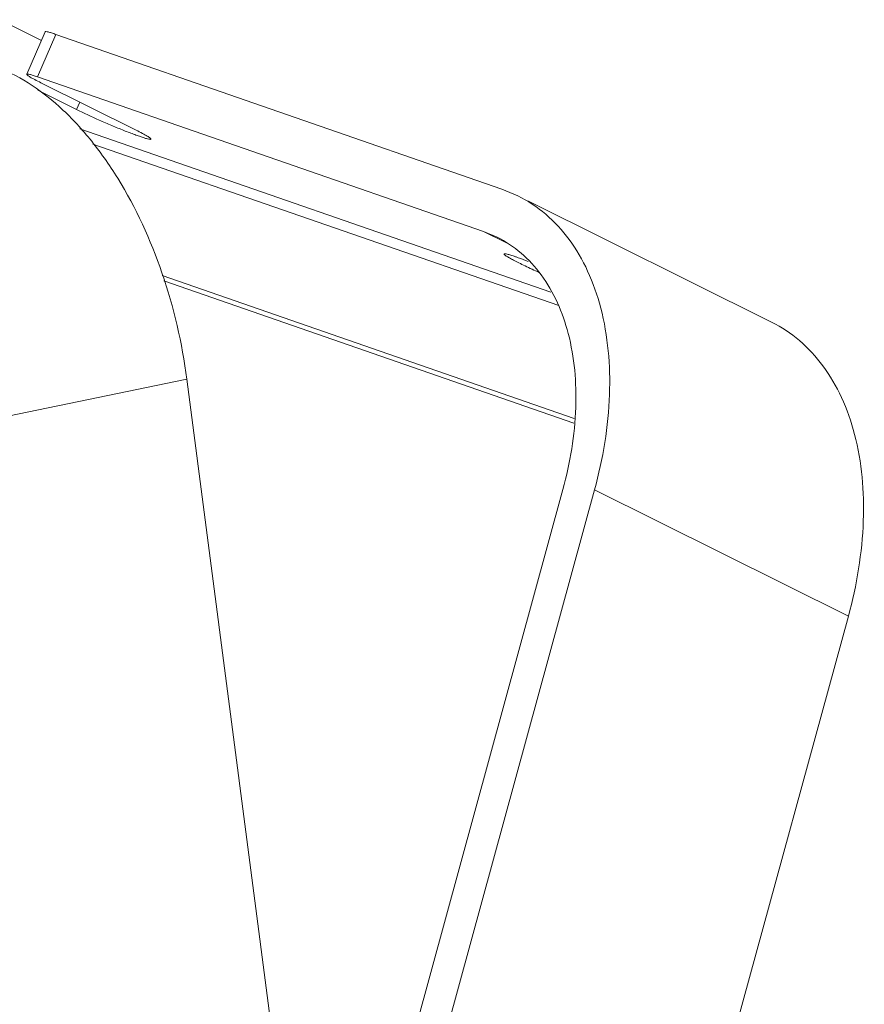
# Model space of a CAD drawing. Header units: millimetres. Extents: x 29170 to 33192, y 36 to 3108.
# Tile 257 of 282: x 32242 to 32333, y 2575 to 2682. Entities that reach past the tile are written whole.
import ezdxf

# ---------------------------------------------------------------- set-up
doc = ezdxf.new("R2010")
doc.units = ezdxf.units.MM
doc.layers.add('细实线', color=7, linetype='Continuous', lineweight=13)

msp = doc.modelspace()

# ---------------------------------------------------------------- linework, layer by layer
at = {"layer": '细实线'}
for p, q in [((32239.901, 2681.725), (32244.344, 2679.513)), ((32244.796, 2680.421), (32242.813, 2675.841)), ((32245.963, 2680.138), (32243.98, 2675.559)), ((32294.052, 2663.446), (32245.963, 2680.138)), ((32243.98, 2675.559), (32292.069, 2658.867)), ((32244.017, 2674.109), (32248.184, 2672.034)), ((32244.342, 2674.916), (32254.608, 2669.804)), ((32248.184, 2672.034), (32248.529, 2672.831)), ((32299.349, 2652.311), (32248.55, 2669.944)), ((32300.191, 2650.862), (32249.944, 2668.303)), ((32294.052, 2663.446), (32295.784, 2662.716)), ((32296.864, 2662.18), (32323.15, 2649.088)), ((32293.553, 2658.241), (32292.069, 2658.867)), ((32294.566, 2657.624), (32292.069, 2658.867)), ((32257.408, 2654.124), (32301.868, 2638.692)), ((32301.84, 2638.185), (32257.589, 2653.545)), ((32228.447, 2636.411), (32260.086, 2642.92)), ((32272.946, 2544.356), (32260.086, 2642.92)), ((32300.644, 2631.033), (32277.356, 2545.795)), ((32280.487, 2544.708), (32304.056, 2630.974)), ((32304.056, 2630.974), (32331.431, 2617.34)), ((32307.862, 2531.074), (32331.431, 2617.34))]:
    msp.add_line(p, q, dxfattribs=at)
for points, knots in [([(32244.797, 2680.421), (32244.809, 2680.45), (32244.956, 2680.435), (32245.155, 2680.395), (32245.53, 2680.285), (32245.803, 2680.193), (32245.963, 2680.138)], [0, 0, 0, 0, 0.0781328, 0.2715399, 0.5822069, 1, 1, 1, 1]), ([(32239.195, 2676.743), (32241.831, 2675.828), (32245.615, 2673.31), (32249.789, 2668.826), (32253.875, 2663.005), (32257.819, 2654.364), (32259.577, 2646.822), (32260.086, 2642.92)], [0, 0, 0, 0, 0.2019662, 0.3180571, 0.4434139, 0.71508, 1, 1, 1, 1]), ([(32242.814, 2675.842), (32242.808, 2675.828), (32242.837, 2675.779), (32242.955, 2675.68), (32243.247, 2675.492), (32243.729, 2675.228), (32244.119, 2675.028), (32244.342, 2674.916)], [0, 0, 0, 0, 0.0250009, 0.0771018, 0.2725857, 0.585199, 1, 1, 1, 1]), ([(32243.98, 2675.559), (32243.82, 2675.614), (32243.547, 2675.706), (32243.172, 2675.816), (32242.973, 2675.855), (32242.826, 2675.87), (32242.814, 2675.842)], [0, 0, 0, 0, 0.4177931, 0.7284601, 0.9218672, 1, 1, 1, 1]), ([(32256.213, 2668.832), (32256.204, 2668.811), (32256.103, 2668.808), (32255.956, 2668.834), (32255.693, 2668.9), (32255.357, 2669.004), (32254.935, 2669.146), (32254.24, 2669.397), (32253.246, 2669.783), (32251.965, 2670.31), (32250.251, 2671.051), (32248.986, 2671.634), (32248.184, 2672.034)], [0, 0, 0, 0, 0.0081777, 0.0271377, 0.0574523, 0.0987263, 0.1501526, 0.2107766, 0.3545468, 0.5186298, 0.6899147, 1, 1, 1, 1]), ([(32254.608, 2669.804), (32254.842, 2669.687), (32255.253, 2669.477), (32255.758, 2669.199), (32256.064, 2669.002), (32256.189, 2668.898), (32256.22, 2668.847), (32256.213, 2668.832)], [0, 0, 0, 0, 0.4147973, 0.7273981, 0.922885, 0.9750005, 1, 1, 1, 1]), ([(32295.784, 2662.717), (32296.858, 2662.181), (32298.915, 2660.811), (32301.473, 2658.017), (32303.47, 2654.558), (32305.395, 2649.005), (32306.068, 2640.9), (32304.973, 2634.33), (32304.056, 2630.974)], [0, 0, 0, 0, 0.1020212, 0.2074696, 0.3192183, 0.4390646, 0.7043668, 1, 1, 1, 1]), ([(32300.644, 2631.033), (32301.43, 2633.91), (32302.365, 2639.549), (32301.709, 2647.597), (32299.246, 2653.323), (32296.237, 2656.608), (32294.475, 2657.782), (32293.554, 2658.242)], [0, 0, 0, 0, 0.2959427, 0.5615228, 0.7923132, 0.8978719, 1, 1, 1, 1]), ([(32298.092, 2654.444), (32297.577, 2654.674), (32296.84, 2655.012), (32295.922, 2655.459), (32295.357, 2655.747), (32294.912, 2655.987), (32294.57, 2656.19), (32294.401, 2656.311), (32294.289, 2656.411), (32294.302, 2656.44)], [0, 0, 0, 0, 0.3929326, 0.5646094, 0.7127478, 0.8330834, 0.9220964, 0.9775651, 1, 1, 1, 1]), ([(32294.302, 2656.44), (32294.315, 2656.47), (32294.469, 2656.455), (32294.679, 2656.413), (32295.072, 2656.298), (32295.359, 2656.201), (32295.527, 2656.143)], [0, 0, 0, 0, 0.0781572, 0.2715509, 0.5822086, 1, 1, 1, 1]), ([(32295.527, 2656.143), (32295.628, 2656.108), (32296.083, 2655.946), (32296.535, 2655.774), (32296.886, 2655.637)], [0, 0, 0, 0, 0.220925, 1, 1, 1, 1]), ([(32323.159, 2649.083), (32324.233, 2648.547), (32326.29, 2647.177), (32328.847, 2644.383), (32330.845, 2640.924), (32332.769, 2635.372), (32333.443, 2627.266), (32332.348, 2620.696), (32331.431, 2617.34)], [0, 0, 0, 0, 0.1020212, 0.2074696, 0.3192183, 0.4390646, 0.7043668, 1, 1, 1, 1])]:
    msp.add_open_spline(points, degree=3, knots=knots, dxfattribs=at)

doc.saveas('drawing.dxf')
